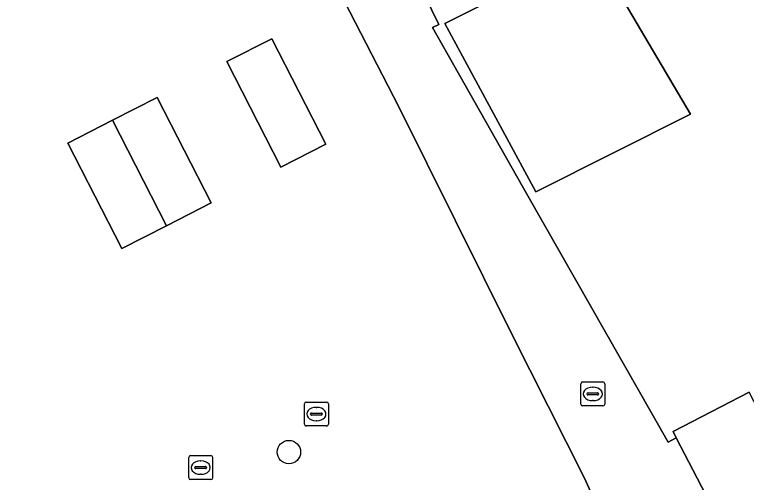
# Model space of a CAD drawing. Extents: x 160377 to 161131, y 383938 to 384853.
# Drawn here: x 161029.82 to 161060.41, y 384084.69 to 384104.25 of the extents above; entities that cross this region are included whole.
import ezdxf

# ---------------------------------------------------------------- set-up
doc = ezdxf.new("R2010")
doc.units = 0
for name, color, linetype in [('IMGEO_Boom', 7, 'Continuous'), ('IMGEO_Erf', 7, 'Continuous'), ('IMGEO_Kolk', 7, 'Continuous'), ('IMGEO_Muur', 7, 'Continuous'), ('IMGEO_Pand', 7, 'Continuous'), ('IMGEO_Voetpad_open', 7, 'Continuous')]:
    doc.layers.add(name, color=color, linetype=linetype)

msp = doc.modelspace()

# ---------------------------------------------------------------- linework, layer by layer
at = {"layer": 'IMGEO_Boom'}
msp.add_circle((161041.285, 384085.952), 0.489, dxfattribs=at)
at = {"layer": 'IMGEO_Erf'}
for points in [[(161065.173, 384129.188), (161060.316, 384126.688), (161055.594, 384124.258), (161056.279, 384122.926), (161051.074, 384120.247), (161046.362, 384117.822), (161046.049, 384117.661), (161041.603, 384115.373), (161046.943, 384105.106), (161047.557, 384103.835), (161047.283, 384103.702), (161051.279, 384096.671), (161057.133, 384086.372), (161057.479, 384086.551), (161057.345, 384086.808), (161060.522, 384088.46)], [(161053.635, 384084.865), (161050.608, 384090.89), (161045.881, 384100.391), (161043.612, 384104.8), (161038.91, 384114.001), (161034.462, 384111.719), (161034.018, 384111.491), (161029.137, 384108.987), (161024.243, 384106.476), (161019.449, 384104.017), (161018.79, 384105.301), (161013.842, 384102.878), (161009.074, 384100.476), (161007.442, 384103.643), (161005.151, 384108.087), (161002.558, 384106.761), (161001.122, 384109.491), (161000, 384111.558), (160996.945, 384117.185), (160973.277, 384103.758), (160955.415, 384093.563), (160973.352, 384063.337)], [(161075.586, 384036.675), (161066.362, 384056.655), (161060.623, 384069.375), (161053.635, 384084.865)]]:
    msp.add_lwpolyline(points, dxfattribs=at)
for points in [[(161054.008, 384106.99), (161054.077, 384106.873), (161058.069, 384100.086), (161051.611, 384096.838), (161047.809, 384103.873)], [(161038.696, 384102.28), (161040.565, 384103.238), (161042.822, 384098.824), (161040.953, 384097.866)], [(161033.913, 384099.829), (161035.782, 384100.787), (161038.039, 384096.373), (161036.17, 384095.416), (161034.304, 384094.46), (161032.044, 384098.871)]]:
    msp.add_lwpolyline(points, close=True, dxfattribs=at)
at = {"layer": 'IMGEO_Kolk'}
for p, q in [((161053.487, 384087.959), (161053.487, 384088.811)), ((161053.562, 384088.885), (161054.414, 384088.885)), ((161053.975, 384088.665), (161054, 384088.665)), ((161054.488, 384088.811), (161054.488, 384087.959)), ((161053.746, 384088.379), (161053.746, 384088.391)), ((161054.184, 384088.342), (161053.786, 384088.342)), ((161053.789, 384088.428), (161054.187, 384088.428)), ((161054.23, 384088.391), (161054.23, 384088.379)), ((161042.008, 384088.044), (161042.86, 384088.044)), ((161053.998, 384088.105), (161053.973, 384088.105)), ((161041.933, 384087.118), (161041.933, 384087.97)), ((161042.421, 384087.824), (161042.446, 384087.824)), ((161042.934, 384087.97), (161042.934, 384087.118)), ((161054.414, 384087.885), (161053.562, 384087.885)), ((161042.192, 384087.538), (161042.192, 384087.55)), ((161042.63, 384087.501), (161042.232, 384087.501)), ((161042.235, 384087.587), (161042.633, 384087.587)), ((161042.676, 384087.55), (161042.676, 384087.538)), ((161042.444, 384087.264), (161042.419, 384087.264)), ((161042.86, 384087.044), (161042.008, 384087.044)), ((161037.096, 384084.878), (161037.096, 384085.73)), ((161037.171, 384085.804), (161038.023, 384085.804)), ((161037.584, 384085.584), (161037.609, 384085.584)), ((161038.097, 384085.73), (161038.097, 384084.878)), ((161037.355, 384085.298), (161037.355, 384085.31)), ((161037.398, 384085.347), (161037.796, 384085.347)), ((161037.839, 384085.31), (161037.839, 384085.298)), ((161037.793, 384085.261), (161037.395, 384085.261)), ((161037.607, 384085.024), (161037.582, 384085.024)), ((161038.023, 384084.804), (161037.171, 384084.804))]:
    msp.add_line(p, q, dxfattribs=at)
for points in [[(161053.487, 384087.959), (161053.487, 384088.811)], [(161053.562, 384088.885), (161054.414, 384088.885)], [(161054.488, 384088.811), (161054.488, 384087.959)], [(161042.008, 384088.044), (161042.86, 384088.044)], [(161041.933, 384087.118), (161041.933, 384087.97)], [(161042.934, 384087.97), (161042.934, 384087.118)], [(161054.414, 384087.885), (161053.562, 384087.885)], [(161042.86, 384087.044), (161042.008, 384087.044)], [(161037.096, 384084.878), (161037.096, 384085.73)], [(161037.171, 384085.804), (161038.023, 384085.804)], [(161038.097, 384085.73), (161038.097, 384084.878)], [(161038.023, 384084.804), (161037.171, 384084.804)]]:
    msp.add_lwpolyline(points, dxfattribs=at)
for centre, radius, start, end in [((161053.564, 384088.809), 0.0765, 91.552, 178.448), ((161053.564, 384088.809), 0.0765, 91.552, 178.448), ((161054.412, 384088.809), 0.0765, 1.552, 88.448), ((161054.412, 384088.809), 0.0765, 1.552, 88.448), ((161053.786, 384088.388), 0.0403, 85.8775, 175.7526), ((161053.783, 384088.378), 0.0366, 178.938, 274.7102), ((161054.187, 384088.385), 0.043, 264.8664, 352.4533), ((161054.191, 384088.39), 0.0386, 1.7309, 96.639), ((161042.01, 384087.968), 0.0765, 91.552, 178.448), ((161042.01, 384087.968), 0.0765, 91.552, 178.448), ((161042.858, 384087.968), 0.0765, 1.552, 88.448), ((161042.858, 384087.968), 0.0765, 1.552, 88.448), ((161053.564, 384087.961), 0.0765, 181.552, 268.448), ((161053.564, 384087.961), 0.0765, 181.552, 268.448), ((161054.412, 384087.961), 0.0765, 271.552, 358.448), ((161054.412, 384087.961), 0.0765, 271.552, 358.448), ((161042.232, 384087.547), 0.0403, 85.8775, 175.7526), ((161042.229, 384087.537), 0.0366, 178.938, 274.7102), ((161042.633, 384087.544), 0.043, 264.8664, 352.4533), ((161042.637, 384087.549), 0.0386, 1.7309, 96.639), ((161042.01, 384087.12), 0.0765, 181.552, 268.448), ((161042.01, 384087.12), 0.0765, 181.552, 268.448), ((161042.858, 384087.12), 0.0765, 271.552, 358.448), ((161042.858, 384087.12), 0.0765, 271.552, 358.448), ((161037.173, 384085.728), 0.0765, 91.552, 178.448), ((161037.173, 384085.728), 0.0765, 91.552, 178.448), ((161038.021, 384085.728), 0.0765, 1.552, 88.448), ((161038.021, 384085.728), 0.0765, 1.552, 88.448), ((161037.395, 384085.307), 0.0403, 85.8775, 175.7526), ((161037.392, 384085.297), 0.0366, 178.938, 274.7102), ((161037.796, 384085.304), 0.043, 264.8664, 352.4533), ((161037.8, 384085.309), 0.0386, 1.7309, 96.639), ((161037.173, 384084.88), 0.0765, 181.552, 268.448), ((161037.173, 384084.88), 0.0765, 181.552, 268.448), ((161038.021, 384084.88), 0.0765, 271.552, 358.448), ((161038.021, 384084.88), 0.0765, 271.552, 358.448)]:
    msp.add_arc(centre, radius, start, end, dxfattribs=at)
for centre, major_axis, ratio, start_param, end_param in [((161053.974, 384088.385), (-0.387, 0.002), 0.722429, 4.712389, 7.853982), ((161053.999, 384088.385), (-0.39, 0.002), 0.717154, 1.570796, 4.712389), ((161042.42, 384087.544), (-0.387, 0.002), 0.722429, 4.712389, 7.853982), ((161042.445, 384087.544), (-0.39, 0.002), 0.717154, 1.570796, 4.712389), ((161037.583, 384085.304), (-0.387, 0.002), 0.722429, 4.712389, 7.853982), ((161037.608, 384085.304), (-0.39, 0.002), 0.717154, 1.570796, 4.712389)]:
    msp.add_ellipse(centre, major_axis=major_axis, ratio=ratio, start_param=start_param, end_param=end_param, dxfattribs=at)
at = {"layer": 'IMGEO_Muur'}
msp.add_lwpolyline([(161051.279, 384096.671), (161057.133, 384086.372), (161057.479, 384086.551)], dxfattribs=at)
at = {"layer": 'IMGEO_Pand'}
for points in [[(161047.809, 384103.873), (161051.611, 384096.838), (161058.069, 384100.086), (161054.077, 384106.873), (161054.008, 384106.99)], [(161038.696, 384102.28), (161040.953, 384097.866), (161042.822, 384098.824), (161040.565, 384103.238)], [(161033.913, 384099.829), (161036.17, 384095.416), (161038.039, 384096.373), (161035.782, 384100.787)], [(161033.913, 384099.829), (161032.044, 384098.871), (161034.304, 384094.46), (161036.17, 384095.416)], [(161066.8, 384081.829), (161067.398, 384082.148), (161066.149, 384084.612), (161065.468, 384085.956), (161062.6, 384084.464), (161060.522, 384088.46), (161057.345, 384086.808), (161057.479, 384086.551), (161065.206, 384071.687), (161065.279, 384071.547), (161070.685, 384074.358), (161068.378, 384078.795)]]:
    msp.add_lwpolyline(points, close=True, dxfattribs=at)
at = {"layer": 'IMGEO_Voetpad_open'}
msp.add_lwpolyline([(161041.603, 384115.373), (161037.601, 384123.095), (161036.946, 384124.434), (161034.221, 384123.045), (161034.932, 384121.732), (161038.91, 384114.001), (161043.612, 384104.8), (161045.881, 384100.391), (161050.608, 384090.89), (161053.635, 384084.865), (161060.623, 384069.375), (161065.206, 384071.687), (161057.479, 384086.551), (161057.133, 384086.372), (161051.279, 384096.671), (161047.283, 384103.702), (161047.557, 384103.835), (161046.943, 384105.106)], close=True, dxfattribs=at)

doc.saveas('drawing.dxf')
